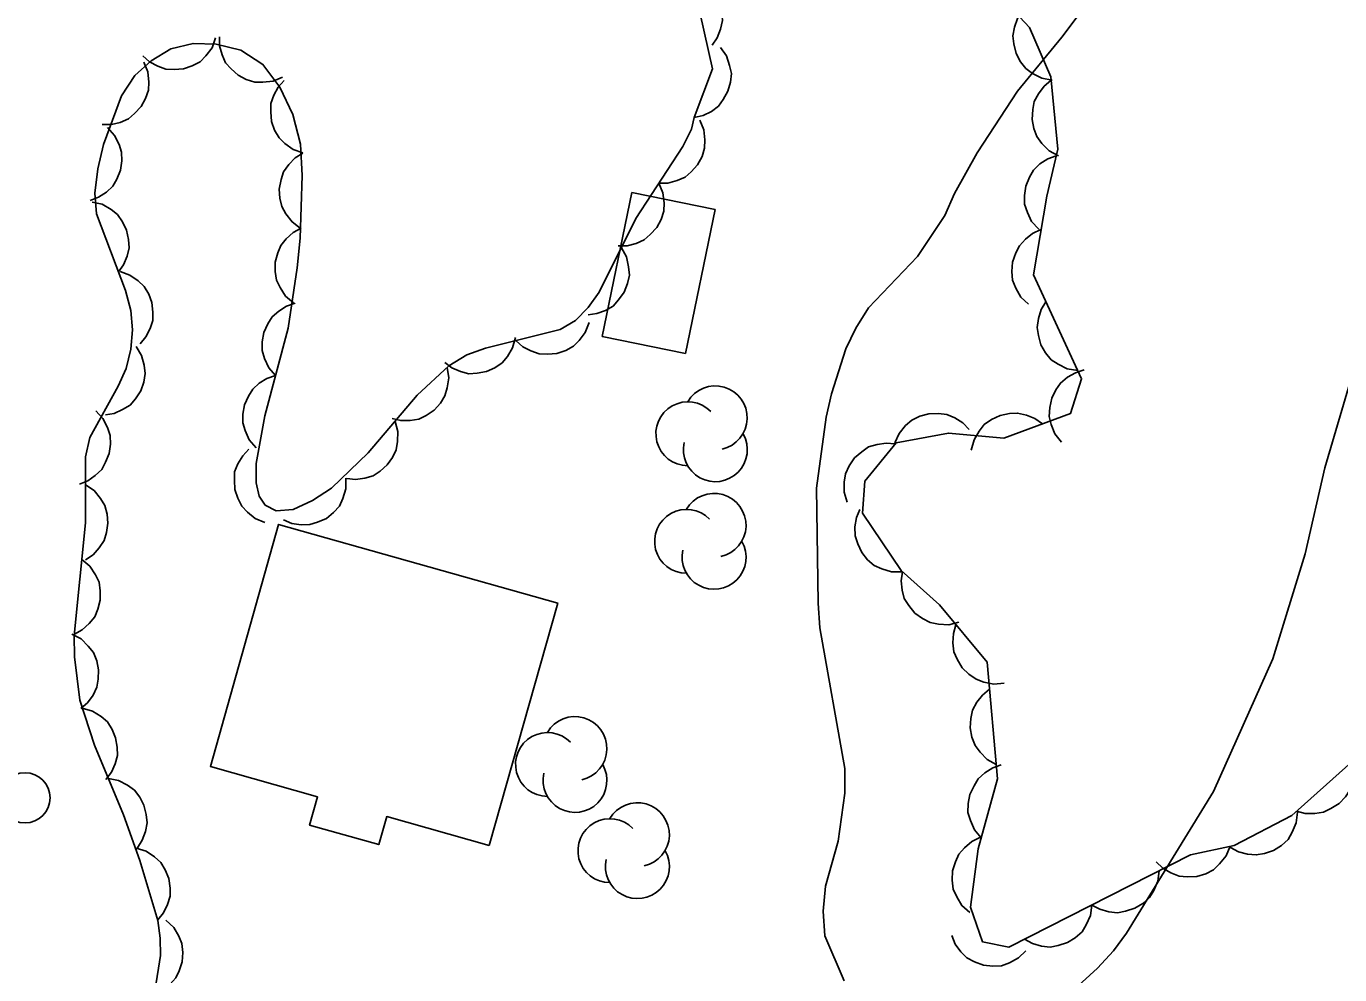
# Model space of a CAD drawing. Extents: x 282461 to 284471, y 5554090 to 5557646.
# Drawn here: x 283456 to 283508.4, y 5554812.1 to 5554849.9 of the extents above; entities that cross this region are included whole.
import ezdxf

# ---------------------------------------------------------------- set-up
doc = ezdxf.new("R2010")
doc.units = 0
for name, color, linetype in [('Niveau 2', 7, 'Continuous'), ('Niveau 31', 7, 'Continuous'), ('Niveau 36', 7, 'Continuous'), ('Niveau 44', 7, 'Continuous')]:
    doc.layers.add(name, color=color, linetype=linetype)

msp = doc.modelspace()

# ---------------------------------------------------------------- linework, layer by layer
at = {"layer": 'Niveau 2'}
for points in [[(283498.96, 5554851.69), (283497.3, 5554849.47), (283495.52, 5554847.31), (283493.92, 5554844.86), (283493.01, 5554843.23), (283492.62, 5554842.35), (283491.53, 5554840.72), (283489.58, 5554838.67), (283489.07, 5554837.86), (283488.67, 5554837.04), (283488.11, 5554835.24), (283487.89, 5554834.31), (283487.51, 5554831.47), (283487.57, 5554826.89), (283487.64, 5554825.9), (283488.63, 5554820.29), (283488.64, 5554819.3), (283488.37, 5554817.39), (283487.87, 5554815.59), (283487.77, 5554814.6), (283487.84, 5554813.61), (283488.61, 5554811.82)], [(283496.59, 5554810.38), (283498.72, 5554812.32), (283499.35, 5554813.02), (283499.87, 5554813.72), (283503.35, 5554819.37), (283505.72, 5554824.67), (283507.01, 5554828.85), (283507.79, 5554832.28), (283509.35, 5554837.57)]]:
    msp.add_lwpolyline(points, dxfattribs=at)
at = {"layer": 'Niveau 31'}
for points in [[(283482.28, 5554836.85), (283483.46, 5554842.59), (283480.14, 5554843.27), (283478.96, 5554837.53), (283482.28, 5554836.85)], [(283474.44, 5554817.22), (283477.18, 5554826.89), (283466.04, 5554830.03), (283463.32, 5554820.37), (283467.6, 5554819.16), (283467.28, 5554818.03), (283470.04, 5554817.25), (283470.36, 5554818.37), (283474.44, 5554817.22)]]:
    msp.add_lwpolyline(points, dxfattribs=at)
at = {"layer": 'Niveau 36'}
msp.add_circle((283455.926, 5554819.118), 1, dxfattribs=at)
at = {"layer": 'Niveau 44'}
for points in [[(283482.27, 5554851.95), (283482.67, 5554851.85), (283483.02, 5554851.65), (283483.29, 5554851.45), (283483.49, 5554851.16), (283483.65, 5554850.83), (283483.73, 5554850.46), (283483.76, 5554850.13), (283483.68, 5554849.79), (283483.54, 5554849.45), (283483.34, 5554849.15)], [(283508.87, 5554820.55), (283506.47, 5554818.42), (283504.17, 5554817.22), (283502.43, 5554816.85), (283495.18, 5554813.16), (283494.13, 5554813.37), (283493.65, 5554814.75), (283493.96, 5554817.08), (283494.73, 5554819.87), (283494.31, 5554824.53), (283492.41, 5554826.82), (283490.88, 5554828.19), (283489.34, 5554830.48), (283489.43, 5554831.76), (283490.69, 5554833.29), (283492.77, 5554833.67), (283494.98, 5554833.47), (283497.64, 5554834.45), (283498.08, 5554835.84), (283496.16, 5554839.99), (283496.69, 5554843.13), (283497.13, 5554845), (283496.85, 5554847.89), (283496.01, 5554849.85), (283493.88, 5554852.14)], [(283482.86, 5554850.4), (283483.35, 5554848.2), (283482.63, 5554846.26)], [(283496.91, 5554847.75), (283496.5, 5554847.83), (283496.13, 5554848.02), (283495.86, 5554848.22), (283495.65, 5554848.49), (283495.47, 5554848.82), (283495.38, 5554849.2), (283495.34, 5554849.52), (283495.4, 5554849.87), (283495.52, 5554850.22), (283495.72, 5554850.53)], [(283482.63, 5554846.26), (283482.52, 5554845.8), (283482.17, 5554845.11), (283480.3, 5554842.23), (283478.84, 5554839.3), (283478.4, 5554838.68), (283477.89, 5554838.16), (283477.28, 5554837.8), (283474.3, 5554837.06), (283473.56, 5554836.8), (283472.84, 5554836.36), (283471.57, 5554835.18), (283469.62, 5554832.88), (283468.15, 5554831.48), (283467.4, 5554830.98), (283466.63, 5554830.62), (283465.95, 5554830.57), (283465.51, 5554830.8), (283465.27, 5554831.15), (283465.15, 5554831.69), (283465.15, 5554832.46), (283465.49, 5554834.36), (283466.43, 5554837.86), (283466.78, 5554840.26), (283466.9, 5554841.45), (283466.98, 5554843.95), (283466.92, 5554845.2), (283466.61, 5554846.39), (283466.09, 5554847.48), (283465.42, 5554848.38), (283464.53, 5554848.95), (283463.55, 5554849.19), (283462.63, 5554849.22), (283461.74, 5554849), (283460.96, 5554848.53), (283460.31, 5554847.94), (283459.77, 5554847.13), (283459.06, 5554845.19), (283458.83, 5554844.22), (283458.71, 5554843.25), (283458.78, 5554842.42), (283459.93, 5554839.36), (283460.15, 5554838.57), (283460.21, 5554837.79), (283460.15, 5554837.02), (283459.96, 5554836.25), (283459.64, 5554835.54), (283458.51, 5554833.49), (283458.34, 5554832.73), (283458.34, 5554830.09), (283457.89, 5554825.59), (283457.9, 5554824.74), (283458.11, 5554823.01), (283458.7, 5554821.22), (283459.86, 5554818.44), (283460.51, 5554816.62), (283461.23, 5554814.22), (283461.32, 5554813.52), (283461.33, 5554812.83), (283461.12, 5554811.49)], [(283463.53, 5554849.44), (283463.39, 5554849.05), (283463.14, 5554848.73), (283462.91, 5554848.49), (283462.6, 5554848.33), (283462.25, 5554848.21), (283461.87, 5554848.18), (283461.55, 5554848.19), (283461.22, 5554848.31), (283460.89, 5554848.48), (283460.63, 5554848.72)], [(283466.2, 5554847.88), (283465.82, 5554847.71), (283465.42, 5554847.67), (283465.09, 5554847.68), (283464.75, 5554847.78), (283464.43, 5554847.95), (283464.15, 5554848.21), (283463.93, 5554848.45), (283463.79, 5554848.77), (283463.69, 5554849.13), (283463.68, 5554849.49)], [(283483.67, 5554849.06), (283483.91, 5554848.72), (283484.04, 5554848.34), (283484.11, 5554848.02), (283484.07, 5554847.67), (283483.97, 5554847.31), (283483.78, 5554846.98), (283483.59, 5554846.72), (283483.31, 5554846.51), (283482.98, 5554846.35), (283482.63, 5554846.26)], [(283460.67, 5554848.47), (283460.82, 5554848.09), (283460.86, 5554847.68), (283460.85, 5554847.36), (283460.73, 5554847.02), (283460.56, 5554846.7), (283460.29, 5554846.42), (283460.05, 5554846.21), (283459.72, 5554846.07), (283459.37, 5554845.99), (283459.01, 5554845.99)], [(283467.01, 5554844.85), (283466.62, 5554844.99), (283466.29, 5554845.23), (283466.06, 5554845.46), (283465.88, 5554845.76), (283465.76, 5554846.11), (283465.73, 5554846.49), (283465.73, 5554846.82), (283465.85, 5554847.15), (283466.02, 5554847.48), (283466.26, 5554847.74)], [(283497.16, 5554844.74), (283496.79, 5554844.94), (283496.5, 5554845.23), (283496.3, 5554845.5), (283496.18, 5554845.83), (283496.11, 5554846.19), (283496.14, 5554846.58), (283496.19, 5554846.9), (283496.36, 5554847.21), (283496.59, 5554847.51), (283496.86, 5554847.74)], [(283482.85, 5554846.16), (283483.01, 5554845.77), (283483.05, 5554845.37), (283483.04, 5554845.04), (283482.94, 5554844.71), (283482.76, 5554844.38), (283482.5, 5554844.1), (283482.26, 5554843.89), (283481.94, 5554843.75), (283481.58, 5554843.65), (283481.22, 5554843.65)], [(283459.22, 5554845.86), (283459.5, 5554845.55), (283459.68, 5554845.19), (283459.78, 5554844.88), (283459.79, 5554844.53), (283459.73, 5554844.16), (283459.59, 5554843.81), (283459.43, 5554843.53), (283459.17, 5554843.28), (283458.86, 5554843.08), (283458.53, 5554842.95)], [(283466.91, 5554841.85), (283466.58, 5554842.1), (283466.33, 5554842.42), (283466.17, 5554842.71), (283466.09, 5554843.05), (283466.07, 5554843.41), (283466.15, 5554843.79), (283466.24, 5554844.1), (283466.45, 5554844.39), (283466.71, 5554844.65), (283467.01, 5554844.84)], [(283496.38, 5554841.81), (283496.09, 5554842.12), (283495.92, 5554842.48), (283495.81, 5554842.8), (283495.8, 5554843.15), (283495.86, 5554843.52), (283496.01, 5554843.88), (283496.16, 5554844.16), (283496.42, 5554844.41), (283496.73, 5554844.61), (283497.07, 5554844.74)], [(283481.22, 5554843.65), (283481.38, 5554843.26), (283481.43, 5554842.86), (283481.42, 5554842.53), (283481.31, 5554842.2), (283481.13, 5554841.87), (283480.87, 5554841.59), (283480.63, 5554841.38), (283480.31, 5554841.24), (283479.95, 5554841.15), (283479.59, 5554841.14)], [(283458.6, 5554842.89), (283459.01, 5554842.8), (283459.36, 5554842.59), (283459.62, 5554842.39), (283459.82, 5554842.1), (283459.98, 5554841.77), (283460.05, 5554841.4), (283460.08, 5554841.07), (283460, 5554840.73), (283459.86, 5554840.39), (283459.65, 5554840.1)], [(283466.64, 5554838.87), (283466.32, 5554839.14), (283466.1, 5554839.48), (283465.96, 5554839.78), (283465.9, 5554840.12), (283465.91, 5554840.49), (283466.01, 5554840.86), (283466.13, 5554841.16), (283466.35, 5554841.43), (283466.62, 5554841.68), (283466.94, 5554841.85)], [(283495.96, 5554838.81), (283495.66, 5554839.1), (283495.46, 5554839.46), (283495.33, 5554839.77), (283495.3, 5554840.12), (283495.33, 5554840.49), (283495.46, 5554840.86), (283495.6, 5554841.15), (283495.84, 5554841.41), (283496.13, 5554841.64), (283496.46, 5554841.79)], [(283479.72, 5554841.07), (283479.92, 5554840.7), (283480.01, 5554840.31), (283480.04, 5554839.98), (283479.97, 5554839.64), (283479.83, 5554839.29), (283479.61, 5554838.99), (283479.39, 5554838.74), (283479.09, 5554838.57), (283478.74, 5554838.44), (283478.39, 5554838.39)], [(283459.72, 5554840.12), (283460.11, 5554839.98), (283460.44, 5554839.75), (283460.68, 5554839.52), (283460.86, 5554839.22), (283460.99, 5554838.88), (283461.03, 5554838.5), (283461.03, 5554838.17), (283460.92, 5554837.84), (283460.75, 5554837.51), (283460.52, 5554837.24)], [(283465.92, 5554835.97), (283465.65, 5554836.28), (283465.48, 5554836.65), (283465.39, 5554836.97), (283465.39, 5554837.32), (283465.46, 5554837.68), (283465.62, 5554838.03), (283465.78, 5554838.31), (283466.05, 5554838.54), (283466.36, 5554838.74), (283466.7, 5554838.86)], [(283497.93, 5554836.17), (283497.51, 5554836.24), (283497.15, 5554836.42), (283496.87, 5554836.6), (283496.64, 5554836.87), (283496.46, 5554837.2), (283496.36, 5554837.57), (283496.31, 5554837.89), (283496.36, 5554838.24), (283496.47, 5554838.6), (283496.66, 5554838.91)], [(283478.43, 5554838.08), (283478.28, 5554837.69), (283478.04, 5554837.37), (283477.81, 5554837.14), (283477.5, 5554836.97), (283477.15, 5554836.85), (283476.77, 5554836.82), (283476.44, 5554836.83), (283476.11, 5554836.95), (283475.79, 5554837.12), (283475.52, 5554837.36)], [(283460.36, 5554837.13), (283460.57, 5554836.77), (283460.68, 5554836.38), (283460.72, 5554836.05), (283460.66, 5554835.71), (283460.54, 5554835.36), (283460.33, 5554835.04), (283460.12, 5554834.79), (283459.82, 5554834.61), (283459.48, 5554834.46), (283459.13, 5554834.4)], [(283475.49, 5554837.48), (283475.38, 5554837.08), (283475.17, 5554836.73), (283474.96, 5554836.48), (283474.67, 5554836.28), (283474.34, 5554836.13), (283473.96, 5554836.06), (283473.64, 5554836.04), (283473.3, 5554836.13), (283472.96, 5554836.27), (283472.67, 5554836.49)], [(283465.15, 5554833.08), (283464.87, 5554833.4), (283464.71, 5554833.77), (283464.62, 5554834.08), (283464.62, 5554834.43), (283464.68, 5554834.8), (283464.84, 5554835.14), (283465.01, 5554835.42), (283465.27, 5554835.66), (283465.58, 5554835.85), (283465.92, 5554835.97)], [(283472.77, 5554836.29), (283472.83, 5554835.88), (283472.77, 5554835.48), (283472.68, 5554835.16), (283472.5, 5554834.86), (283472.25, 5554834.59), (283471.93, 5554834.38), (283471.64, 5554834.23), (283471.29, 5554834.18), (283470.92, 5554834.17), (283470.57, 5554834.26)], [(283497.28, 5554833.31), (283497.02, 5554833.64), (283496.87, 5554834.02), (283496.79, 5554834.34), (283496.81, 5554834.69), (283496.89, 5554835.06), (283497.06, 5554835.4), (283497.24, 5554835.67), (283497.52, 5554835.9), (283497.84, 5554836.08), (283498.19, 5554836.19)], [(283458.75, 5554834.56), (283459.03, 5554834.25), (283459.21, 5554833.89), (283459.32, 5554833.58), (283459.33, 5554833.23), (283459.28, 5554832.86), (283459.14, 5554832.51), (283458.99, 5554832.22), (283458.73, 5554831.98), (283458.43, 5554831.77), (283458.1, 5554831.64)], [(283490.63, 5554833.28), (283490.8, 5554833.66), (283491.06, 5554833.97), (283491.31, 5554834.19), (283491.63, 5554834.35), (283491.99, 5554834.44), (283492.37, 5554834.45), (283492.7, 5554834.42), (283493.03, 5554834.28), (283493.34, 5554834.08), (283493.6, 5554833.82)], [(283493.68, 5554832.99), (283493.79, 5554833.4), (283493.99, 5554833.75), (283494.2, 5554834.01), (283494.49, 5554834.22), (283494.83, 5554834.37), (283495.21, 5554834.45), (283495.53, 5554834.47), (283495.88, 5554834.39), (283496.22, 5554834.25), (283496.52, 5554834.04)], [(283470.69, 5554834.14), (283470.8, 5554833.74), (283470.79, 5554833.34), (283470.74, 5554833.01), (283470.59, 5554832.7), (283470.38, 5554832.4), (283470.09, 5554832.15), (283469.82, 5554831.97), (283469.48, 5554831.87), (283469.11, 5554831.82), (283468.76, 5554831.86)], [(283465.5, 5554830.11), (283465.11, 5554830.27), (283464.8, 5554830.52), (283464.57, 5554830.76), (283464.41, 5554831.07), (283464.3, 5554831.42), (283464.28, 5554831.8), (283464.29, 5554832.13), (283464.42, 5554832.45), (283464.61, 5554832.77), (283464.85, 5554833.03)], [(283488.73, 5554830.91), (283488.61, 5554831.31), (283488.61, 5554831.72), (283488.66, 5554832.05), (283488.81, 5554832.37), (283489.02, 5554832.68), (283489.31, 5554832.93), (283489.58, 5554833.12), (283489.92, 5554833.22), (283490.29, 5554833.27), (283490.65, 5554833.24)], [(283468.73, 5554831.87), (283468.73, 5554831.45), (283468.61, 5554831.06), (283468.47, 5554830.76), (283468.24, 5554830.5), (283467.95, 5554830.27), (283467.6, 5554830.12), (283467.29, 5554830.02), (283466.94, 5554830.01), (283466.57, 5554830.07), (283466.24, 5554830.21)], [(283458.34, 5554831.61), (283458.68, 5554831.38), (283458.94, 5554831.06), (283459.11, 5554830.78), (283459.2, 5554830.44), (283459.23, 5554830.08), (283459.17, 5554829.7), (283459.08, 5554829.39), (283458.89, 5554829.09), (283458.64, 5554828.82), (283458.34, 5554828.62)], [(283490.92, 5554828.13), (283490.5, 5554828.13), (283490.11, 5554828.25), (283489.81, 5554828.39), (283489.54, 5554828.62), (283489.31, 5554828.91), (283489.15, 5554829.26), (283489.05, 5554829.57), (283489.04, 5554829.93), (283489.1, 5554830.3), (283489.24, 5554830.63)], [(283458.19, 5554828.63), (283458.51, 5554828.36), (283458.74, 5554828.02), (283458.88, 5554827.73), (283458.93, 5554827.38), (283458.93, 5554827.01), (283458.83, 5554826.64), (283458.71, 5554826.34), (283458.49, 5554826.07), (283458.21, 5554825.82), (283457.9, 5554825.65)], [(283493.18, 5554826.13), (283492.78, 5554826.02), (283492.37, 5554826.05), (283492.04, 5554826.11), (283491.73, 5554826.27), (283491.43, 5554826.49), (283491.19, 5554826.79), (283491.01, 5554827.07), (283490.92, 5554827.41), (283490.89, 5554827.78), (283490.94, 5554828.14)], [(283495, 5554823.7), (283494.58, 5554823.66), (283494.18, 5554823.74), (283493.87, 5554823.85), (283493.58, 5554824.05), (283493.32, 5554824.31), (283493.12, 5554824.65), (283492.99, 5554824.95), (283492.95, 5554825.3), (283492.97, 5554825.67), (283493.07, 5554826.02)], [(283457.79, 5554825.65), (283458.16, 5554825.46), (283458.45, 5554825.17), (283458.66, 5554824.92), (283458.79, 5554824.59), (283458.86, 5554824.23), (283458.84, 5554823.85), (283458.79, 5554823.53), (283458.64, 5554823.21), (283458.42, 5554822.91), (283458.15, 5554822.68)], [(283494.68, 5554820.45), (283494.31, 5554820.65), (283494.03, 5554820.94), (283493.83, 5554821.21), (283493.71, 5554821.54), (283493.64, 5554821.91), (283493.67, 5554822.29), (283493.73, 5554822.62), (283493.9, 5554822.93), (283494.13, 5554823.22), (283494.41, 5554823.45)], [(283458.21, 5554822.69), (283458.62, 5554822.58), (283458.96, 5554822.36), (283459.21, 5554822.15), (283459.4, 5554821.85), (283459.54, 5554821.51), (283459.6, 5554821.14), (283459.62, 5554820.81), (283459.52, 5554820.47), (283459.37, 5554820.14), (283459.15, 5554819.85)], [(283494.08, 5554817.52), (283493.81, 5554817.84), (283493.65, 5554818.22), (283493.55, 5554818.53), (283493.56, 5554818.89), (283493.62, 5554819.25), (283493.79, 5554819.6), (283493.96, 5554819.88), (283494.22, 5554820.12), (283494.54, 5554820.31), (283494.88, 5554820.43)], [(283508.92, 5554820.59), (283508.97, 5554820.18), (283508.91, 5554819.77), (283508.81, 5554819.46), (283508.61, 5554819.16), (283508.36, 5554818.89), (283508.03, 5554818.69), (283507.74, 5554818.54), (283507.39, 5554818.49), (283507.01, 5554818.5), (283506.66, 5554818.59)], [(283459.25, 5554819.89), (283459.66, 5554819.81), (283460.02, 5554819.62), (283460.29, 5554819.42), (283460.5, 5554819.14), (283460.67, 5554818.82), (283460.76, 5554818.45), (283460.8, 5554818.12), (283460.73, 5554817.78), (283460.6, 5554817.43), (283460.41, 5554817.13)], [(283506.7, 5554818.54), (283506.65, 5554818.12), (283506.49, 5554817.75), (283506.32, 5554817.46), (283506.06, 5554817.22), (283505.74, 5554817.02), (283505.38, 5554816.9), (283505.05, 5554816.84), (283504.7, 5554816.87), (283504.34, 5554816.97), (283504.02, 5554817.14)], [(283460.36, 5554817.11), (283460.76, 5554816.99), (283461.09, 5554816.76), (283461.34, 5554816.54), (283461.52, 5554816.24), (283461.66, 5554815.9), (283461.71, 5554815.52), (283461.71, 5554815.19), (283461.61, 5554814.86), (283461.45, 5554814.53), (283461.22, 5554814.25)], [(283493.62, 5554814.54), (283493.31, 5554814.82), (283493.1, 5554815.17), (283492.96, 5554815.47), (283492.92, 5554815.83), (283492.93, 5554816.2), (283493.05, 5554816.56), (283493.18, 5554816.87), (283493.41, 5554817.13), (283493.7, 5554817.37), (283494.02, 5554817.53)], [(283504.01, 5554817.19), (283503.85, 5554816.8), (283503.59, 5554816.48), (283503.35, 5554816.25), (283503.04, 5554816.09), (283502.68, 5554815.98), (283502.3, 5554815.97), (283501.97, 5554815.99), (283501.64, 5554816.12), (283501.32, 5554816.31), (283501.06, 5554816.56)], [(283501.18, 5554816.21), (283501.13, 5554815.8), (283500.96, 5554815.42), (283500.79, 5554815.14), (283500.52, 5554814.9), (283500.21, 5554814.71), (283499.84, 5554814.59), (283499.52, 5554814.53), (283499.17, 5554814.57), (283498.81, 5554814.67), (283498.49, 5554814.84)], [(283498.49, 5554814.84), (283498.44, 5554814.43), (283498.27, 5554814.05), (283498.1, 5554813.77), (283497.83, 5554813.53), (283497.52, 5554813.34), (283497.15, 5554813.22), (283496.83, 5554813.16), (283496.48, 5554813.2), (283496.12, 5554813.3), (283495.8, 5554813.48)], [(283461.55, 5554814.24), (283461.86, 5554813.95), (283462.06, 5554813.6), (283462.18, 5554813.3), (283462.22, 5554812.95), (283462.2, 5554812.58), (283462.07, 5554812.22), (283461.94, 5554811.93), (283461.7, 5554811.67), (283461.41, 5554811.44), (283461.09, 5554811.28)], [(283495.86, 5554813.02), (283495.56, 5554812.73), (283495.2, 5554812.54), (283494.89, 5554812.42), (283494.54, 5554812.4), (283494.17, 5554812.44), (283493.81, 5554812.58), (283493.51, 5554812.73), (283493.26, 5554812.98), (283493.04, 5554813.28), (283492.9, 5554813.62)]]:
    msp.add_lwpolyline(points, dxfattribs=at)
for centre, start, end in [((283483.469, 5554834.283), 282.2692, 149.7263), ((283482.372, 5554833.645), 44.1154, 269.804), ((283483.469, 5554833.008), 166.9369, 29.6212), ((283483.419, 5554829.991), 282.2692, 149.7263), ((283482.322, 5554829.353), 44.1154, 269.804), ((283483.419, 5554828.716), 166.9369, 29.6212), ((283477.869, 5554821.087), 282.2692, 149.7263), ((283476.773, 5554820.449), 44.1154, 269.804), ((283477.869, 5554819.812), 166.9369, 29.6212), ((283480.36, 5554817.648), 282.2692, 149.7263), ((283479.263, 5554817.011), 44.1154, 269.804), ((283480.36, 5554816.373), 166.9369, 29.6212)]:
    msp.add_arc(centre, 1.275, start, end, dxfattribs=at)

doc.saveas('drawing.dxf')
